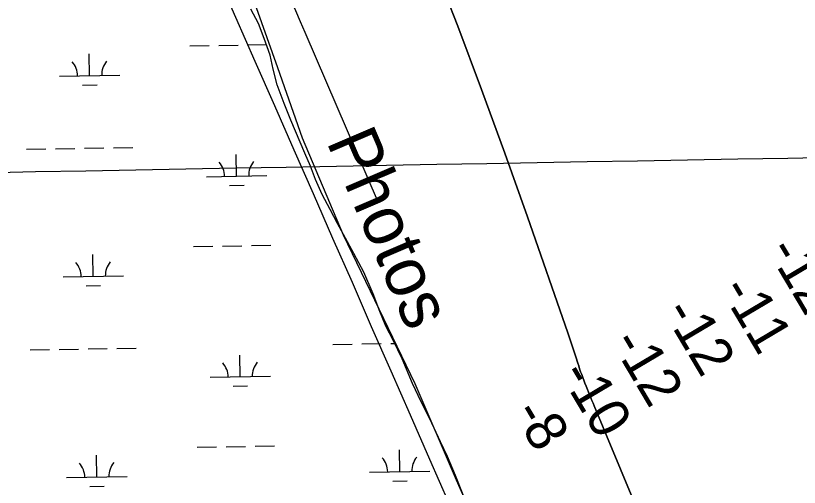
# Model space of a CAD drawing. Extents: x 3914892 to 3953151, y 242587 to 268572.
# Drawn here: x 3937212 to 3938511, y 253880 to 254662 of the extents above; entities that cross this region are included whole.
import ezdxf

# ---------------------------------------------------------------- set-up
doc = ezdxf.new("R2010")
doc.units = 0
for name, color, linetype in [('V-GRID-MAJR', 7, 'Continuous'), ('V-RIVR-EDGE', 7, 'Continuous'), ('V-RIVR-IDEN', 7, 'Continuous'), ('V-RIVR-RANG', 7, 'Continuous'), ('V-RRAP-FSHR', 7, 'Continuous'), ('V-TOPO-DPTH', 7, 'Continuous'), ('V-TOPO-MINR', 7, 'Continuous'), ('V-WETL-SWMP', 7, 'Continuous')]:
    doc.layers.add(name, color=color, linetype=linetype)

msp = doc.modelspace()

# ---------------------------------------------------------------- linework, layer by layer
at = {"layer": 'V-GRID-MAJR'}
msp.add_spline([(3919048.168, 254080.336), (3924366.077, 254173.55000000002), (3929683.974, 254267.537), (3935001.8570000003, 254362.298), (3940319.725, 254457.832), (3945637.58, 254554.14), (3950955.421, 254651.22100000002), (3950955.4220000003, 254651.22100000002)], degree=3, dxfattribs=at)
at = {"layer": 'V-RIVR-EDGE'}
msp.add_lwpolyline([(3937176.40718279, 255561.08097329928), (3937218.379395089, 255506.82421105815), (3937274.6835823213, 255418.78493647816), (3937334.0589070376, 255313.3425494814), (3937385.244531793, 255176.16507513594), (3937459.9755439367, 255010.3236509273), (3937529.5879936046, 254873.14617658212), (3937593.058168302, 254725.73157728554), (3937646.291218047, 254576.2695529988), (3937687.239717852, 254459.56632855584), (3937754.80474253, 254298.84346682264), (3937873.555391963, 254052.12875550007), (3937942.1441291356, 253892.42960626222), (3938013.8040037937, 253729.65931953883), (3938115.15154081, 253504.44257061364), (3938188.858840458, 253337.5774339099), (3938202.1671028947, 253298.67635909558), (3938236.9733277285, 253217.80307198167), (3938290.206377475, 253111.3369724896), (3938334.226014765, 253018.17913543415), (3938396.672476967, 252865.64597366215)], dxfattribs=at)
at = {"layer": 'V-RRAP-FSHR'}
msp.add_lwpolyline([(3937930.7311424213, 253853.20931982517), (3937898.5980223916, 253926.47242389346), (3937866.4669503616, 253999.73552796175), (3937834.3338303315, 254072.99863202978), (3937802.2007103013, 254146.2617360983), (3937770.6799422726, 254219.52484016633), (3937737.934470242, 254292.78794423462), (3937705.8013502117, 254366.50980030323), (3937673.6682301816, 254439.31415237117), (3937641.537158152, 254512.57725643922), (3937609.4470461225, 254585.86084050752), (3937577.356934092, 254659.14032857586), (3937545.2647740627, 254732.42391264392)], dxfattribs=at)
at = {"layer": 'V-TOPO-DPTH'}
msp.add_lwpolyline([(3938278.692559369, 253756.15577034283), (3938170.7307285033, 254015.41126369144), (3938168.9577877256, 254019.69342652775), (3938167.1965622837, 254023.98037440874), (3938165.452909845, 254028.27449985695), (3938163.7209727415, 254032.57341034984), (3938157.481864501, 254048.1517149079), (3938155.617727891, 254052.85251940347), (3938153.7749827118, 254057.56161090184), (3938151.9643246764, 254062.28313290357), (3938150.1750580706, 254067.0129419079), (3938148.4407769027, 254071.7623536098), (3938146.7583840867, 254076.5296034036), (3938145.1538237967, 254081.3236103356), (3938143.601151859, 254086.13545535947), (3938140.328111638, 254096.5687288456), (3938137.130670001, 254106.59497331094), (3938133.87032171, 254116.6003899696), (3938130.5156134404, 254126.57456491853), (3938127.097998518, 254136.52791206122), (3938060.1560730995, 254328.5301695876), (3938022.6164039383, 254434.24542458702), (3937984.271777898, 254539.66264138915), (3937944.7197165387, 254644.63280089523), (3937904.3626983, 254749.3049222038)], dxfattribs=at)
at = {"layer": 'V-TOPO-MINR'}
for points in [[(3937370.73, 255260.04), (3937590.1834189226, 254855.847212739), (3937595.027578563, 254846.74781510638), (3937599.771171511, 254837.59732681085), (3937604.3639144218, 254828.37020252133), (3937608.8560906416, 254819.09198756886), (3937628.4266494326, 254777.81002299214), (3937636.696357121, 254760.08791382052), (3937644.82122527, 254742.30070785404), (3937652.7288341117, 254724.41585669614), (3937660.4916034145, 254706.46590874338), (3937668.159519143, 254688.47303747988), (3937675.8458526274, 254670.4880542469), (3937683.5598127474, 254652.51490305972), (3937691.2921906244, 254634.54963990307), (3937813.0100000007, 254352.35)], [(3937904.3626983, 254749.3049222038), (3937944.7197165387, 254644.63280089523), (3937984.271777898, 254539.66264138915), (3938022.6164039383, 254434.24542458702), (3938060.1560730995, 254328.5301695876), (3938127.097998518, 254136.52791206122), (3938130.5156134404, 254126.57456491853), (3938133.87032171, 254116.6003899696), (3938137.130670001, 254106.59497331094), (3938140.328111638, 254096.5687288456), (3938143.601151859, 254086.13545535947), (3938145.1538237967, 254081.3236103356), (3938146.7583840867, 254076.5296034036), (3938148.4407769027, 254071.7623536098), (3938150.1750580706, 254067.0129419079), (3938151.9643246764, 254062.28313290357), (3938153.7749827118, 254057.56161090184), (3938155.617727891, 254052.85251940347), (3938157.481864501, 254048.1517149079), (3938163.7209727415, 254032.57341034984), (3938165.452909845, 254028.27449985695), (3938167.1965622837, 254023.98037440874), (3938168.9577877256, 254019.69342652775), (3938170.7307285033, 254015.41126369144), (3938278.692559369, 253756.15577034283)]]:
    msp.add_lwpolyline(points, dxfattribs=at)
at = {"layer": 'V-WETL-SWMP'}
for p, q in [((3937614.764, 254648.847), (3937602.187, 254672.87900000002)), ((3937624.1350000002, 254624.163), (3937614.764, 254648.847)), ((3937633.8340000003, 254596.593), (3937624.1350000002, 254624.163)), ((3937501.2324154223, 254611.94657060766), (3937533.2272949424, 254612.51900795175)), ((3937549.224734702, 254612.80522662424), (3937581.2196142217, 254613.3776639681)), ((3937597.217053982, 254613.66388264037), (3937627.637073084, 254614.208143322)), ((3937335.025718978, 254562.53544783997), (3937334.381726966, 254598.52968729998)), ((3937639.029, 254573.18300000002), (3937633.8340000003, 254596.593)), ((3937285.0337197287, 254561.64101448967), (3937385.017718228, 254563.42988118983)), ((3937645.836, 254547.209), (3937639.029, 254573.18300000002)), ((3937323.3036791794, 254546.89225302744), (3937347.2998388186, 254547.32158103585)), ((3937657.148, 254516.43499999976), (3937645.836, 254547.209)), ((3937668.451, 254488.869), (3937657.148, 254516.43499999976)), ((3937691.7630000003, 254434.06), (3937668.451, 254488.869)), ((3937230.3467257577, 254440.57236426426), (3937262.3416052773, 254441.14480160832)), ((3937278.3390450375, 254441.43102028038), (3937310.3339245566, 254442.00345762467)), ((3937326.331364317, 254442.28967629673), (3937358.3262438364, 254442.8621136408)), ((3937374.3236835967, 254443.14833231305), (3937406.3185631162, 254443.72076965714)), ((3937700.6750000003, 254412.712), (3937691.7630000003, 254434.06)), ((3937578.514856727, 254396.05150401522), (3937577.8708647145, 254432.04574347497)), ((3937709.205, 254390.209), (3937700.6750000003, 254412.712)), ((3937528.5228574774, 254395.1570706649), (3937628.5068559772, 254396.9459373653)), ((3937720.308, 254365.659), (3937709.205, 254390.209)), ((3937566.7928169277, 254380.40830920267), (3937590.7889765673, 254380.83763721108)), ((3937733.273, 254340.729), (3937720.308, 254365.659)), ((3937745.72, 254317.53), (3937733.273, 254340.729)), ((3937758.811, 254293.434), (3937745.72, 254317.53)), ((3937772.483, 254268.056), (3937758.811, 254293.434)), ((3937507.1835277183, 254279.32480359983), (3937539.178407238, 254279.89724094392)), ((3937555.1758469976, 254280.18345961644), (3937587.1707265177, 254280.75589696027)), ((3937603.168166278, 254281.04211563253), (3937635.1630457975, 254281.6145529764)), ((3937340.976831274, 254229.91368083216), (3937340.332839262, 254265.90792029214)), ((3937789.123, 254236.589), (3937772.483, 254268.056)), ((3937290.9848320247, 254229.01924748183), (3937390.9688305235, 254230.808114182)), ((3937804.554, 254201.20500000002), (3937789.123, 254236.589)), ((3937329.254791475, 254214.2704860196), (3937353.2509511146, 254214.69981402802)), ((3937815.991, 254171.907), (3937804.554, 254201.20500000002)), ((3937825.8740000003, 254147.41700000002), (3937815.991, 254171.907)), ((3937837.68, 254123.896), (3937825.8740000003, 254147.41700000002)), ((3937852.521, 254093.19400000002), (3937837.68, 254123.896)), ((3937236.297838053, 254107.95059725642), (3937268.2927175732, 254108.5230346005)), ((3937284.2901573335, 254108.80925327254), (3937316.285036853, 254109.38169061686)), ((3937332.2824766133, 254109.6679092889), (3937364.2773561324, 254110.24034663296)), ((3937380.2747958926, 254110.52656530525), (3937412.269675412, 254111.0990026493)), ((3937738.1255252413, 254116.9290623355), (3937770.1204047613, 254117.50149967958)), ((3937786.1178445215, 254117.7877183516), (3937818.112724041, 254118.36015569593)), ((3937834.1101638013, 254118.64637436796), (3937840.1652420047, 254118.7547089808)), ((3937584.465969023, 254063.4297370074), (3937583.821977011, 254099.42397646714)), ((3937869.9560000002, 254052.489), (3937852.521, 254093.19400000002)), ((3937534.4739697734, 254062.53530365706), (3937634.4579682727, 254064.32417035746)), ((3937572.743929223, 254047.78654219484), (3937596.740088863, 254048.21587020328)), ((3937884.475, 254022.043), (3937869.9560000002, 254052.489)), ((3937898.348, 253993.521), (3937884.475, 254022.043)), ((3937916.417, 253955.70500000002), (3937898.348, 253993.521)), ((3937928.034, 253931.028), (3937916.417, 253955.70500000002)), ((3937513.134640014, 253946.70303659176), (3937545.1295195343, 253947.27547393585)), ((3937561.1269592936, 253947.56169260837), (3937593.121838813, 253948.1341299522)), ((3937609.119278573, 253948.42034862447), (3937641.114158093, 253948.99278596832)), ((3937848.7556307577, 253906.27037890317), (3937848.1116387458, 253942.26461836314)), ((3937346.9279435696, 253897.2919138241), (3937346.2839515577, 253933.28615328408)), ((3937940.951, 253899.616), (3937928.034, 253931.028)), ((3937798.763631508, 253905.37594555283), (3937898.747630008, 253907.164812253)), ((3937296.93594432, 253896.39748047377), (3937396.9199428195, 253898.18634717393)), ((3937837.0335909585, 253890.6271840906), (3937861.029750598, 253891.05651209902)), ((3937953.87, 253867.882), (3937940.951, 253899.616)), ((3937335.2059037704, 253881.64871901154), (3937359.20206341, 253882.07804701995))]:
    msp.add_line(p, q, dxfattribs=at)
for centre, radius, start, end in [((3937279.7831289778, 254562.021952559), 35.24628790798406, 0.25317973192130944, 41.79683806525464), ((3937390.251321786, 254563.99839753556), 35.24628790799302, 140.25317672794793, 181.79683506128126), ((3937633.740459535, 254397.5144537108), 35.24628790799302, 140.25317672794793, 181.79683506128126), ((3937523.2722667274, 254395.53800873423), 35.24628790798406, 0.25317973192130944, 41.79683806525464), ((3937285.734241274, 254229.40018555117), 35.24628790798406, 0.25317973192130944, 41.79683806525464), ((3937396.2024340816, 254231.37663052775), 35.24628790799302, 140.25317672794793, 181.79683506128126), ((3937529.2233790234, 254062.9162417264), 35.24628790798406, 0.25317973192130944, 41.79683806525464), ((3937639.6915718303, 254064.89268670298), 35.24628790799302, 140.25317672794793, 181.79683506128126), ((3937793.5130407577, 253905.75688362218), 35.24628790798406, 0.25317973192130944, 41.79683806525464), ((3937903.9812335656, 253907.73332859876), 35.24628790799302, 140.25317672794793, 181.79683506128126), ((3937291.6853535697, 253896.7784185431), 35.24628790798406, 0.25317973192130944, 41.79683806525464), ((3937402.153546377, 253898.7548635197), 35.24628790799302, 140.25317672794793, 181.79683506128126)]:
    msp.add_arc(centre, radius, start, end, dxfattribs=at)

# ---------------------------------------------------------------- texts
at = {"layer": 'V-RIVR-IDEN'}
msp.add_text('Photos', height=82.99983200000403, rotation=293.2167652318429, dxfattribs=at).set_placement((3937726.5716532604, 254453.63785646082))
at = {"layer": 'V-RIVR-RANG'}
for s, p in [('-12', (3938456.465358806, 254272.76008319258)), ('-11', (3938378.8324049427, 254207.63524358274)), ('-12', (3938284.2343588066, 254171.0910831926)), ('-12', (3938198.118358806, 254120.25708319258)), ('-10', (3938112.945919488, 254067.83532323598)), ('-8', (3938034.774359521, 254003.61777503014))]:
    msp.add_text(s, height=66.99999999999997, rotation=300.6951388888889, dxfattribs=at).set_placement(p)

doc.saveas('drawing.dxf')
